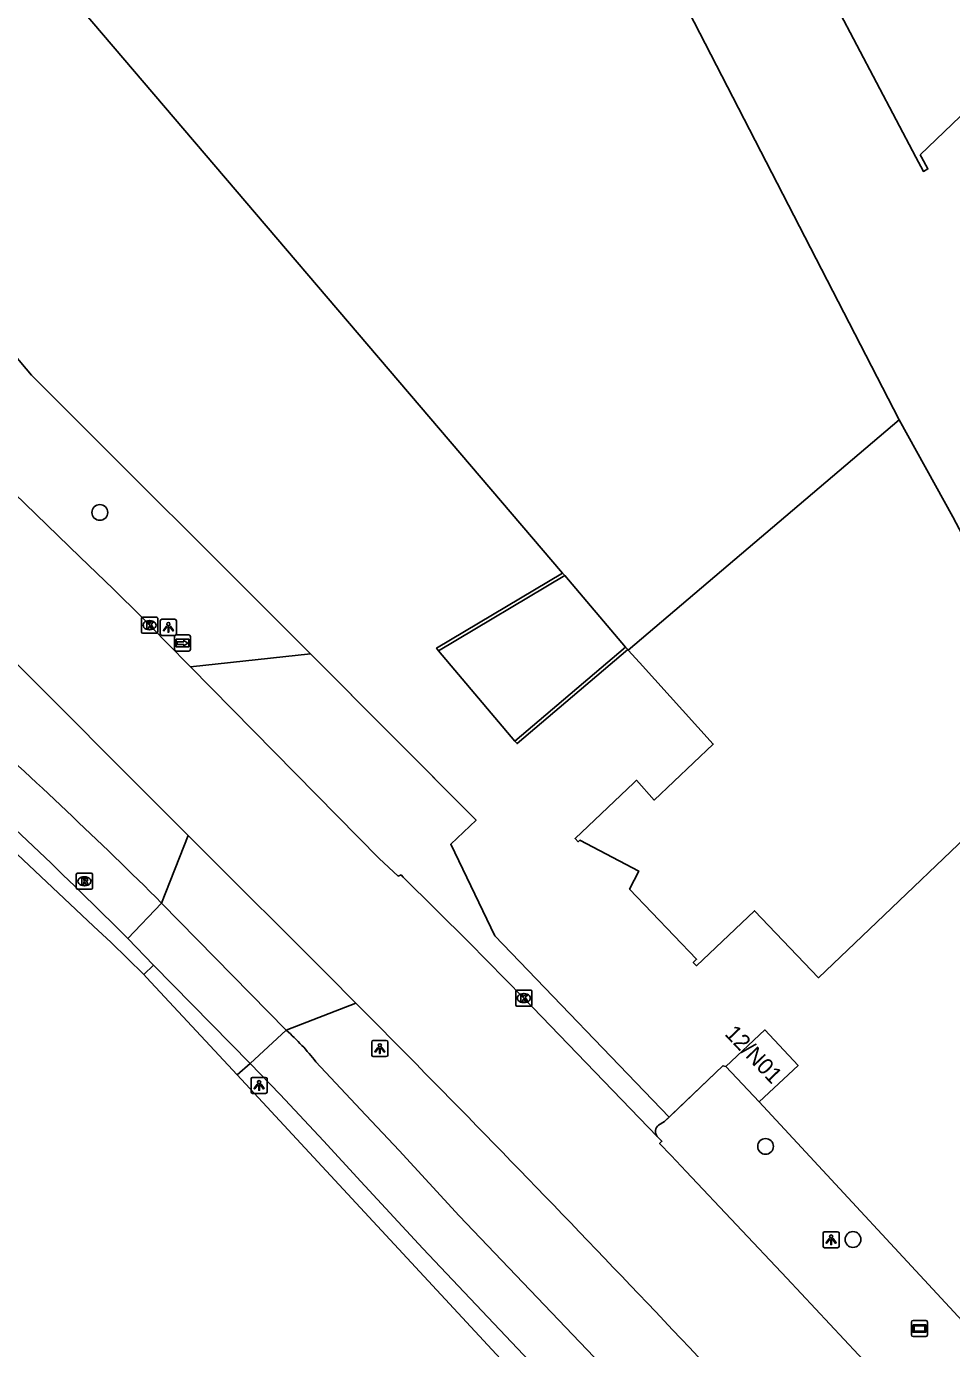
# Model space of a CAD drawing. Extents: x 156141 to 158132, y 385651 to 388399.
# Drawn here: x 156991.3 to 157048.6, y 387176.2 to 387258.1 of the extents above; entities that cross this region are included whole.
import ezdxf

# ---------------------------------------------------------------- set-up
doc = ezdxf.new("R2010")
doc.units = 0
for name, color, linetype in [('IMGEO_Berm_groen', 7, 'Continuous'), ('IMGEO_Boom', 7, 'Continuous'), ('IMGEO_Fietspad_gesloten', 7, 'Continuous'), ('IMGEO_Fietspad_open', 7, 'Continuous'), ('IMGEO_Groenvoorziening', 7, 'Continuous'), ('IMGEO_Hek', 7, 'Continuous'), ('IMGEO_Kolk', 7, 'Continuous'), ('IMGEO_Lichtpunt', 7, 'Continuous'), ('IMGEO_Muur', 7, 'Continuous'), ('IMGEO_Pand', 7, 'Continuous'), ('IMGEO_Pand_nummerreeks', 7, 'Continuous'), ('IMGEO_Reclamebord', 7, 'Continuous'), ('IMGEO_Rijbaan_lokaal_gesloten', 7, 'Continuous'), ('IMGEO_Rijbaan_lokaal_open', 7, 'Continuous'), ('IMGEO_Rioolput', 7, 'Continuous'), ('IMGEO_Wegwijzer', 7, 'Continuous')]:
    doc.layers.add(name, color=color, linetype=linetype)

msp = doc.modelspace()

# ---------------------------------------------------------------- linework, layer by layer
at = {"layer": 'IMGEO_Berm_groen'}
for points in [[(156998.572, 387199.353), (156996.546, 387201.334), (156995.449, 387202.366), (156977.276, 387219.476), (156965.736, 387229.067), (156962.253, 387231.604), (156952.456, 387238.618)], [(157031.114, 387190.532), (157034.448, 387193.714), (157034.641, 387193.656)], [(157039.884, 387154.835), (157004.351, 387193.14)], [(157036.705, 387191.466), (157050.601, 387176.491), (157048.291, 387174.308)]]:
    msp.add_lwpolyline(points, dxfattribs=at)
at = {"layer": 'IMGEO_Boom'}
for centre in [(156995.845, 387227.986), (157037.096, 387188.713), (157042.511, 387182.946)]:
    msp.add_circle(centre, 0.489, dxfattribs=at)
at = {"layer": 'IMGEO_Fietspad_gesloten'}
for points in [[(156997.574, 387201.592), (156999.677, 387203.787)], [(157007.402, 387195.905), (157005.158, 387193.845)], [(157031.78, 387165.828), (157024.66, 387173.096), (157015.869, 387182.394), (157012.017, 387186.535), (157009.711, 387189.05), (157007.02, 387191.932), (157005.158, 387193.845)], [(157009.235, 387193.956), (157012.007, 387191.001), (157014.387, 387188.458), (157018.115, 387184.42), (157026.905, 387175.201), (157034.035, 387167.898)]]:
    msp.add_lwpolyline(points, dxfattribs=at)
for centre, radius, start, end in [((156761.539, 386963.983), 337.958, 45.19977, 47.97908), ((156787.301, 386991.993), 296.895, 44.90806, 48.06735), ((156997.872, 387185.106), 14.403, 37.91383, 48.57257)]:
    msp.add_arc(centre, radius, start, end, dxfattribs=at)
at = {"layer": 'IMGEO_Fietspad_open'}
msp.add_lwpolyline([(156999.182, 387199.949), (156997.574, 387201.592)], dxfattribs=at)
at = {"layer": 'IMGEO_Groenvoorziening'}
msp.add_lwpolyline([(156997.381, 387280.263), (156997.335, 387280.22), (156972.874, 387258.731), (156991.615, 387236.498), (157008.894, 387219.22)], dxfattribs=at)
at = {"layer": 'IMGEO_Hek'}
for points in [[(157008.894, 387219.22), (157019.161, 387208.917), (157017.59, 387207.429), (157020.313, 387201.752), (157031.114, 387190.532)], [(157004.351, 387193.14), (156998.747, 387199.182)], [(157034.448, 387193.714), (157030.835, 387190.266)], [(157039.884, 387154.835), (157004.351, 387193.14)]]:
    msp.add_lwpolyline(points, dxfattribs=at)
at = {"layer": 'IMGEO_Kolk'}
for p, q in [((156998.505, 387221.501), (156999.357, 387221.501)), ((156998.43, 387220.575), (156998.43, 387221.427)), ((156998.941, 387220.721), (156998.916, 387220.721)), ((156998.918, 387221.281), (156998.943, 387221.281)), ((156999.431, 387221.427), (156999.431, 387220.575)), ((156999.357, 387220.501), (156998.505, 387220.501)), ((157021.618, 387197.473), (157021.618, 387198.325)), ((157021.693, 387198.399), (157022.545, 387198.399)), ((157022.106, 387198.179), (157022.131, 387198.179)), ((157022.619, 387198.325), (157022.619, 387197.473)), ((157022.545, 387197.399), (157021.693, 387197.399)), ((157022.129, 387197.619), (157022.104, 387197.619))]:
    msp.add_line(p, q, dxfattribs=at)
for points in [[(156998.505, 387221.501), (156999.357, 387221.501)], [(156998.43, 387220.575), (156998.43, 387221.427)], [(156998.751, 387221.201), (156998.874, 387221.201), (156998.874, 387221.05), (156999.004, 387221.201), (156999.168, 387221.201), (156999.022, 387221.05), (156999.175, 387220.801), (156999.023, 387220.801), (156998.938, 387220.965), (156998.874, 387220.898), (156998.874, 387220.801), (156998.751, 387220.801), (156998.751, 387221.201)], [(156999.431, 387221.427), (156999.431, 387220.575)], [(156999.357, 387220.501), (156998.505, 387220.501)], [(157021.618, 387197.473), (157021.618, 387198.325)], [(157021.693, 387198.399), (157022.545, 387198.399)], [(157021.939, 387198.099), (157022.062, 387198.099), (157022.062, 387197.948), (157022.192, 387198.099), (157022.356, 387198.099), (157022.21, 387197.948), (157022.363, 387197.699), (157022.211, 387197.699), (157022.126, 387197.863), (157022.062, 387197.796), (157022.062, 387197.699), (157021.939, 387197.699), (157021.939, 387198.099)], [(157022.619, 387198.325), (157022.619, 387197.473)], [(157022.545, 387197.399), (157021.693, 387197.399)]]:
    msp.add_lwpolyline(points, dxfattribs=at)
for centre, start, end in [((156998.507, 387221.425), 91.55205, 178.44795), ((156998.507, 387221.425), 91.55205, 178.44795), ((156999.355, 387221.425), 1.55205, 88.44795), ((156999.355, 387221.425), 1.55205, 88.44795), ((156998.507, 387220.577), 181.55205, 268.44795), ((156998.507, 387220.577), 181.55205, 268.44795), ((156999.355, 387220.577), 271.55205, 358.44795), ((156999.355, 387220.577), 271.55205, 358.44795), ((157021.695, 387198.323), 91.55205, 178.44795), ((157021.695, 387198.323), 91.55205, 178.44795), ((157022.543, 387198.323), 1.55205, 88.44795), ((157022.543, 387198.323), 1.55205, 88.44795), ((157021.695, 387197.475), 181.55205, 268.44795), ((157021.695, 387197.475), 181.55205, 268.44795), ((157022.543, 387197.475), 271.55205, 358.44795), ((157022.543, 387197.475), 271.55205, 358.44795)]:
    msp.add_arc(centre, 0.0765, start, end, dxfattribs=at)
for centre, major_axis, ratio, start_param, end_param in [((156998.917, 387221.001), (-0.387, 0.002), 0.722429, 4.712389, 7.853982), ((156998.942, 387221.001), (-0.39, 0.002), 0.717154, 1.570796, 4.712389), ((157022.105, 387197.899), (-0.387, 0.002), 0.722429, 4.712389, 7.853982), ((157022.13, 387197.899), (-0.39, 0.002), 0.717154, 1.570796, 4.712389)]:
    msp.add_ellipse(centre, major_axis=major_axis, ratio=ratio, start_param=start_param, end_param=end_param, dxfattribs=at)
at = {"layer": 'IMGEO_Lichtpunt'}
for p, q in [((156999.595, 387221.269), (156999.595, 387220.462)), ((156999.595, 387221.269), (156999.595, 387220.462)), ((157000.497, 387221.364), (156999.689, 387221.364)), ((157000.497, 387221.364), (156999.689, 387221.364)), ((157000.591, 387220.462), (157000.591, 387221.269)), ((157000.591, 387220.462), (157000.591, 387221.269)), ((156999.689, 387220.368), (157000.497, 387220.368)), ((156999.689, 387220.368), (157000.497, 387220.368)), ((157013.597, 387195.273), (157012.789, 387195.273)), ((157013.597, 387195.273), (157012.789, 387195.273)), ((157012.695, 387195.178), (157012.695, 387194.371)), ((157012.695, 387195.178), (157012.695, 387194.371)), ((157013.691, 387194.371), (157013.691, 387195.178)), ((157013.691, 387194.371), (157013.691, 387195.178)), ((157012.789, 387194.277), (157013.597, 387194.277)), ((157012.789, 387194.277), (157013.597, 387194.277)), ((157005.217, 387192.896), (157005.217, 387192.089)), ((157005.217, 387192.896), (157005.217, 387192.089)), ((157006.119, 387192.991), (157005.311, 387192.991)), ((157006.119, 387192.991), (157005.311, 387192.991)), ((157006.213, 387192.089), (157006.213, 387192.896)), ((157006.213, 387192.089), (157006.213, 387192.896)), ((157005.311, 387191.995), (157006.119, 387191.995)), ((157005.311, 387191.995), (157006.119, 387191.995)), ((157040.66, 387183.335), (157040.66, 387182.528)), ((157040.66, 387183.335), (157040.66, 387182.528)), ((157041.562, 387183.43), (157040.754, 387183.43)), ((157041.562, 387183.43), (157040.754, 387183.43)), ((157041.656, 387182.528), (157041.656, 387183.335)), ((157041.656, 387182.528), (157041.656, 387183.335)), ((157040.754, 387182.434), (157041.562, 387182.434)), ((157040.754, 387182.434), (157041.562, 387182.434))]:
    msp.add_line(p, q, dxfattribs=at)
for points in [[(156999.969, 387220.933), (157000.008, 387220.905), (156999.82, 387220.643), (156999.782, 387220.67), (156999.969, 387220.933)], [(157000.071, 387220.885), (157000.118, 387220.885), (157000.118, 387220.563), (157000.071, 387220.563), (157000.071, 387220.885)], [(157000.181, 387220.905), (157000.219, 387220.932), (157000.406, 387220.67), (157000.367, 387220.642), (157000.181, 387220.905)], [(157013.069, 387194.842), (157013.108, 387194.814), (157012.92, 387194.552), (157012.882, 387194.579), (157013.069, 387194.842)], [(157013.171, 387194.794), (157013.218, 387194.794), (157013.218, 387194.472), (157013.171, 387194.472), (157013.171, 387194.794)], [(157013.281, 387194.814), (157013.319, 387194.841), (157013.506, 387194.579), (157013.467, 387194.551), (157013.281, 387194.814)], [(157005.591, 387192.56), (157005.63, 387192.532), (157005.442, 387192.27), (157005.404, 387192.297), (157005.591, 387192.56)], [(157005.693, 387192.512), (157005.74, 387192.512), (157005.74, 387192.19), (157005.693, 387192.19), (157005.693, 387192.512)], [(157005.803, 387192.532), (157005.841, 387192.559), (157006.028, 387192.297), (157005.989, 387192.269), (157005.803, 387192.532)], [(157041.034, 387182.999), (157041.073, 387182.971), (157040.885, 387182.709), (157040.847, 387182.736), (157041.034, 387182.999)], [(157041.136, 387182.951), (157041.183, 387182.951), (157041.183, 387182.629), (157041.136, 387182.629), (157041.136, 387182.951)], [(157041.246, 387182.971), (157041.284, 387182.998), (157041.471, 387182.736), (157041.432, 387182.708), (157041.246, 387182.971)]]:
    msp.add_lwpolyline(points, dxfattribs=at)
for centre in [(157000.094, 387221.067), (157013.194, 387194.976), (157005.716, 387192.694), (157041.159, 387183.133)]:
    msp.add_circle(centre, 0.0994, dxfattribs=at)
for centre, start, end in [((156999.689, 387221.269), 90, 180), ((156999.689, 387221.269), 90, 180), ((157000.497, 387221.269), 0, 90), ((157000.497, 387221.269), 0, 90), ((156999.689, 387220.462), 180, 270), ((156999.689, 387220.462), 180, 270), ((157000.497, 387220.462), 270, 0), ((157000.497, 387220.462), 270, 360), ((157012.789, 387195.178), 90, 180), ((157012.789, 387195.178), 90, 180), ((157013.597, 387195.178), 0, 90), ((157013.597, 387195.178), 0, 90), ((157012.789, 387194.371), 180, 270), ((157012.789, 387194.371), 180, 270), ((157013.597, 387194.371), 270, 0), ((157013.597, 387194.371), 270, 360), ((157005.311, 387192.896), 90, 180), ((157005.311, 387192.896), 90, 180), ((157006.119, 387192.896), 0, 90), ((157006.119, 387192.896), 0, 90), ((157005.311, 387192.089), 180, 270), ((157005.311, 387192.089), 180, 270), ((157006.119, 387192.089), 270, 0), ((157006.119, 387192.089), 270, 360), ((157040.754, 387183.335), 90, 180), ((157040.754, 387183.335), 90, 180), ((157041.562, 387183.335), 0, 90), ((157041.562, 387183.335), 0, 90), ((157040.754, 387182.528), 180, 270), ((157040.754, 387182.528), 180, 270), ((157041.562, 387182.528), 270, 0), ((157041.562, 387182.528), 270, 360)]:
    msp.add_arc(centre, 0.0946, start, end, dxfattribs=at)
at = {"layer": 'IMGEO_Muur'}
for points in [[(157016.834, 387219.422), (157016.707, 387219.58), (157024.515, 387224.225)], [(157016.834, 387219.422), (157024.648, 387224.069)], [(157028.425, 387219.642), (157021.563, 387213.812)], [(157028.556, 387219.488), (157021.699, 387213.662), (157021.563, 387213.812)]]:
    msp.add_lwpolyline(points, dxfattribs=at)
at = {"layer": 'IMGEO_Pand'}
for points in [[(157024.515, 387224.225), (156992.227, 387262.063), (157019.28, 387284.337), (157045.376, 387233.716)], [(157046.678, 387250.144), (157046.756, 387250), (157047.152, 387249.264), (157046.871, 387249.112), (157046.405, 387250), (157040.318, 387261.586)], [(157051.637, 387254.891), (157046.678, 387250.144)], [(157045.376, 387233.716), (157048.706, 387227.722), (157055.928, 387213.996), (157043.989, 387202.608), (157040.37, 387199.156), (157036.401, 387203.316), (157032.819, 387199.899), (157032.619, 387200.109), (157032.822, 387200.303), (157028.67, 387204.648), (157029.24, 387205.772), (157025.585, 387207.674), (157025.49, 387207.584), (157025.289, 387207.793), (157028.925, 387211.226), (157029.107, 387211.397), (157030.197, 387210.165), (157033.857, 387213.637), (157029.275, 387218.693), (157028.582, 387219.458)], [(157045.376, 387233.716), (157028.582, 387219.458)], [(157024.648, 387224.069), (157024.515, 387224.225)], [(157024.648, 387224.069), (157028.425, 387219.642)], [(157028.556, 387219.488), (157028.425, 387219.642)], [(157028.582, 387219.458), (157028.556, 387219.488)], [(157034.641, 387193.656), (157037.049, 387195.925), (157039.113, 387193.735), (157036.705, 387191.466)], [(157036.705, 387191.466), (157034.641, 387193.656)]]:
    msp.add_lwpolyline(points, dxfattribs=at)
at = {"layer": 'IMGEO_Reclamebord'}
for p, q in [((157046.134, 387177.035), (157046.134, 387177.835)), ((157046.134, 387177.835), (157046.134, 387177.035)), ((157046.234, 387177.935), (157047.024, 387177.935)), ((157047.024, 387177.935), (157046.234, 387177.935)), ((157047.124, 387177.835), (157047.124, 387177.035)), ((157047.124, 387177.035), (157047.124, 387177.835)), ((157047.024, 387176.935), (157046.234, 387176.935)), ((157046.234, 387176.935), (157047.024, 387176.935))]:
    msp.add_line(p, q, dxfattribs=at)
for points in [[(157046.235, 387177.667), (157047.023, 387177.667), (157047.023, 387177.203), (157046.235, 387177.203), (157046.235, 387177.667)], [(157046.3, 387177.602), (157046.3, 387177.268), (157046.958, 387177.268), (157046.958, 387177.602), (157046.3, 387177.602)]]:
    msp.add_lwpolyline(points, dxfattribs=at)
for centre, start, end in [((157046.234, 387177.835), 90, 180), ((157046.234, 387177.835), 90, 180), ((157047.024, 387177.835), 0, 90), ((157047.024, 387177.835), 360, 90), ((157046.234, 387177.035), 180, 270), ((157046.234, 387177.035), 180, 270), ((157047.024, 387177.035), 270, 0), ((157047.024, 387177.035), 270, 0)]:
    msp.add_arc(centre, 0.1, start, end, dxfattribs=at)
at = {"layer": 'IMGEO_Rijbaan_lokaal_gesloten'}
for points in [[(157001.467, 387218.423), (157000, 387219.913), (156999.173, 387220.753), (156998.437, 387221.508), (156996.699, 387223.238), (156994.606, 387225.243), (156983.736, 387235.751), (156983.14, 387236.417), (156983.277, 387236.557), (156981.096, 387238.787), (156973.004, 387247.06)], [(157021.563, 387213.812), (157016.834, 387219.422)], [(156990.371, 387218.942), (157000, 387209.296), (157001.323, 387207.973)], [(157030.388, 387189.32), (157022.114, 387197.898), (157018.716, 387201.374), (157014.65, 387205.396), (157014.508, 387205.533), (157014.332, 387205.461), (157013.15, 387206.55), (157001.467, 387218.423)], [(157001.323, 387207.973), (157010.545, 387198.754), (157011.125, 387198.172), (157011.705, 387197.589)], [(157044.624, 387173.91), (157038.405, 387180.543), (157032.174, 387187.166), (157031.238, 387188.155), (157030.526, 387188.894), (157030.673, 387189.036), (157030.388, 387189.32)]]:
    msp.add_lwpolyline(points, dxfattribs=at)
msp.add_arc((156203.16, 386393.504), 1140.306, 42.391343, 44.841524, dxfattribs=at)
at = {"layer": 'IMGEO_Rijbaan_lokaal_open'}
for points in [[(157001.467, 387218.423), (157008.894, 387219.22)], [(157008.894, 387219.22), (157018.971, 387209.107), (157019.161, 387208.917), (157017.59, 387207.429), (157020.313, 387201.752), (157031.114, 387190.532)], [(156999.677, 387203.787), (157001.323, 387207.973)], [(157007.402, 387195.905), (156999.677, 387203.787)], [(156998.572, 387199.353), (156999.182, 387199.949)], [(157004.351, 387193.14), (156998.747, 387199.182), (156998.572, 387199.353)], [(157005.158, 387193.845), (156999.182, 387199.949)], [(157011.705, 387197.589), (157007.402, 387195.905)], [(157005.158, 387193.845), (157004.351, 387193.14)], [(157030.47, 387190.038), (157030.835, 387190.266), (157031.114, 387190.532)]]:
    msp.add_lwpolyline(points, dxfattribs=at)
msp.add_arc((157030.801, 387189.637), 0.52, 129.4835, 217.4859, dxfattribs=at)
at = {"layer": 'IMGEO_Rioolput'}
for p, q in [((156994.39, 387204.713), (156994.39, 387205.565)), ((156994.465, 387205.639), (156995.317, 387205.639)), ((156994.878, 387205.419), (156994.903, 387205.419)), ((156995.391, 387205.565), (156995.391, 387204.713)), ((156995.317, 387204.639), (156994.465, 387204.639)), ((156994.901, 387204.859), (156994.876, 387204.859))]:
    msp.add_line(p, q, dxfattribs=at)
for points in [[(156994.39, 387204.713), (156994.39, 387205.565)], [(156994.465, 387205.639), (156995.317, 387205.639)], [(156994.979, 387205.337), (156994.727, 387205.339), (156994.727, 387204.939)], [(156994.727, 387204.939), (156994.851, 387204.939), (156994.851, 387205.101), (156994.862, 387205.101)], [(156994.905, 387205.258), (156994.851, 387205.258), (156994.851, 387205.177)], [(156994.851, 387205.177), (156994.903, 387205.177)], [(156994.909, 387205.072), (156994.98, 387204.939), (156995.12, 387204.939), (156995.055, 387205.065)], [(156995.391, 387205.565), (156995.391, 387204.713)], [(156995.317, 387204.639), (156994.465, 387204.639)]]:
    msp.add_lwpolyline(points, dxfattribs=at)
for centre, radius, start, end in [((156994.467, 387205.563), 0.0765, 91.55205, 178.44795), ((156994.467, 387205.563), 0.0765, 91.55205, 178.44795), ((156994.861, 387205.048), 0.0533, 26.02933, 88.69889), ((156994.887, 387205.366), 0.19, 274.7715, 282.96867), ((156994.911, 387205.162), 0.0964, 77.00612, 93.18647), ((156994.925, 387205.219), 0.0378, 276.66336, 79.67722), ((156994.978, 387205.227), 0.109, 350.36119, 89.41601), ((156994.976, 387205.227), 0.112, 277.58423, 350.98172), ((156994.96, 387205.012), 0.108, 29.51342, 73.79051), ((156995.315, 387205.563), 0.0765, 1.55205, 88.44795), ((156995.315, 387205.563), 0.0765, 1.55205, 88.44795), ((156994.467, 387204.715), 0.0765, 181.55205, 268.44795), ((156994.467, 387204.715), 0.0765, 181.55205, 268.44795), ((156995.315, 387204.715), 0.0765, 271.55205, 358.44795), ((156995.315, 387204.715), 0.0765, 271.55205, 358.44795)]:
    msp.add_arc(centre, radius, start, end, dxfattribs=at)
for centre, major_axis, ratio, start_param, end_param in [((156994.877, 387205.139), (-0.387, 0.002), 0.722429, 4.712389, 7.853982), ((156994.902, 387205.139), (-0.39, 0.002), 0.717154, 1.570796, 4.712389)]:
    msp.add_ellipse(centre, major_axis=major_axis, ratio=ratio, start_param=start_param, end_param=end_param, dxfattribs=at)
at = {"layer": 'IMGEO_Wegwijzer'}
for p, q in [((157000.47, 387219.495), (157000.47, 387220.295)), ((157000.47, 387220.295), (157000.47, 387219.495)), ((157000.57, 387220.395), (157001.36, 387220.395)), ((157001.36, 387220.395), (157000.57, 387220.395)), ((157001.46, 387220.295), (157001.46, 387219.495)), ((157001.46, 387219.495), (157001.46, 387220.295)), ((157001.36, 387219.395), (157000.57, 387219.395)), ((157000.57, 387219.395), (157001.36, 387219.395))]:
    msp.add_line(p, q, dxfattribs=at)
for points in [[(157000.571, 387220.127), (157001.359, 387220.127), (157001.359, 387219.663), (157000.571, 387219.663), (157000.571, 387220.127)], [(157000.636, 387219.979), (157000.636, 387219.895), (157000.636, 387219.811), (157001.047, 387219.811), (157001.047, 387219.728), (157001.294, 387219.895), (157001.047, 387220.062), (157001.047, 387219.979), (157000.636, 387219.979)]]:
    msp.add_lwpolyline(points, dxfattribs=at)
for centre, start, end in [((157000.57, 387220.295), 90, 180), ((157000.57, 387220.295), 90, 180), ((157001.36, 387220.295), 0, 90), ((157001.36, 387220.295), 360, 90), ((157000.57, 387219.495), 180, 270), ((157000.57, 387219.495), 180, 270), ((157001.36, 387219.495), 270, 0), ((157001.36, 387219.495), 270, 0)]:
    msp.add_arc(centre, 0.1, start, end, dxfattribs=at)

# ---------------------------------------------------------------- texts
at = {"layer": 'IMGEO_Pand_nummerreeks'}
msp.add_text('12/N01', height=1, rotation=313.70394, dxfattribs=at).set_placement((157034.515, 387195.639))

doc.saveas('drawing.dxf')
